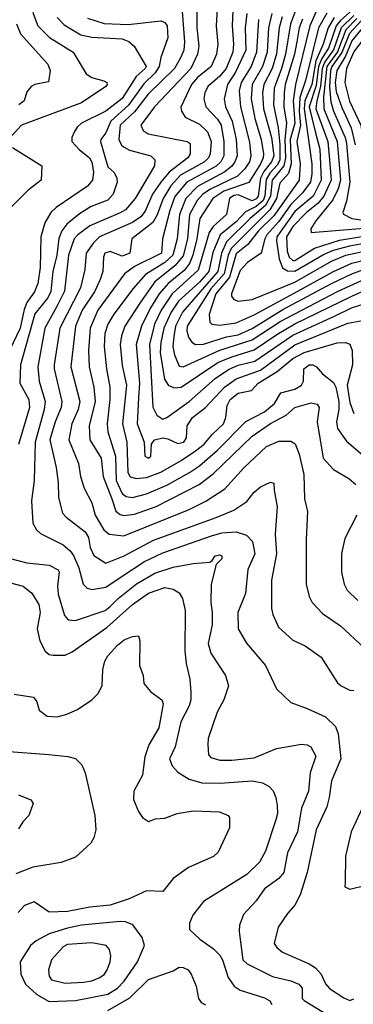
# Model space of a CAD drawing. Extents: x 501367 to 657802, y 482273 to 547541.
# Tile 286 of 656: x 585591 to 587232, y 499046 to 503895. Entities that reach past the tile are written whole.
import ezdxf

# ---------------------------------------------------------------- set-up
doc = ezdxf.new("R2010")
doc.units = 0

msp = doc.modelspace()

# ---------------------------------------------------------------- linework, layer by layer
at = {"layer": '0CON20XD'}
for points in [[(585575, 504209.4), (585615, 504231.2), (585655, 504235.9), (585676.4, 504225), (585681.8, 504195), (585652.4, 503955), (585656.7, 503925), (585679.3, 503865), (585736.5, 503806.5), (585853.5, 503735), (585917.5, 503627.5), (585945, 503609.5), (586005, 503594.3), (586019.2, 503585), (586020.8, 503575), (586014, 503565), (585895, 503484.6), (585600, 503375), (585543.3, 503315)], [(586461.3, 504051.3), (586461.5, 503855), (586472.1, 503765), (586465.3, 503725.3), (586433, 503655), (586254.7, 503465), (586186.2, 503375), (586198.5, 503348.5), (586222, 503332), (586415, 503295.4), (586430, 503285), (586428.8, 503235), (586417.3, 503215), (586325.3, 503144.7), (586285.2, 503095), (586244.5, 503035.5), (586207.8, 502952.2), (586186, 502924), (586145, 502896.6), (585983.3, 502825), (585953.4, 502796.6), (585917.5, 502745), (585910.3, 502665), (585889.6, 502575), (585788.3, 502375), (585760.4, 502195), (585760, 502175), (585798.6, 502015), (585793.9, 501985), (585765.5, 501914.5), (585739.2, 501825), (585769.8, 501690.2), (585780, 501615), (585781.2, 501541.2), (585800.5, 501465), (585818.5, 501445), (585913, 501373), (585929.7, 501345), (585937.3, 501295), (585955, 501255.7), (586015, 501217.7), (586105, 501254.8), (586248.6, 501331.4), (586557.6, 501442.4), (586645, 501479.3), (586707.5, 501522.5), (586745, 501568.6), (586775, 501594), (586825, 501616.7), (586841.7, 501611.7), (586842, 501578), (586856.9, 501495), (586848.1, 501361.9), (586854.7, 501265), (586830.5, 501135), (586830.5, 500995), (586835.6, 500965), (586863.8, 500903.8), (586935, 500839.4), (586995, 500810.6), (587074.6, 500754.6), (587155, 500628.8), (587172, 500615), (587215, 500593.5), (587235, 500590.5)], [(586642.3, 504015), (586635.5, 503865), (586641.9, 503775), (586638.8, 503735), (586606.4, 503655), (586575, 503616.7), (586516.7, 503565), (586501.6, 503535), (586496.4, 503505), (586505.9, 503465), (586564.6, 503404.6), (586582.1, 503375), (586595.2, 503295), (586595.5, 503225), (586579.8, 503195), (586556.9, 503173.1), (586412.6, 503095), (586354.7, 503024.7), (586329.5, 502955), (586293.1, 502815), (586288.1, 502745), (586155, 502679.7), (586106.3, 502643.7), (585975, 502463.9), (585936.7, 502375), (585929, 502265), (585931.7, 502185), (585954.8, 502085), (585962.5, 502015), (585932.5, 501895), (585936.2, 501825), (585991.2, 501735), (586001.8, 501645), (586043.8, 501535), (586063.9, 501475), (586085, 501457.6), (586102.3, 501452.3), (586155, 501460.2), (586262.2, 501497.8), (586474, 501606), (586542.5, 501657.5), (586735, 501844.4), (586825, 501906.1), (586902.4, 501947.6), (586945, 501984.6), (587025, 502008.2), (587055, 502000.8), (587064.4, 501985), (587054.2, 501915), (587084.5, 501735), (587135, 501679.4), (587210, 501635), (587245, 501605.8)], [(586566.2, 504006.2), (586558.1, 503865), (586565.2, 503774.8), (586559.7, 503725), (586533.5, 503665), (586465, 503609.3), (586435.2, 503575), (586383.9, 503463.9), (586386.2, 503445), (586405.3, 503415.3), (586475, 503381.1), (586515, 503342), (586533, 503295), (586527.9, 503235), (586520, 503215), (586500.4, 503195), (586381.3, 503128.7), (586334.2, 503075.8), (586297.1, 503015), (586266.5, 502933.5), (586245, 502896.3), (586142.3, 502815), (586133.3, 502745), (586095, 502730.2), (586035, 502753.4), (586009.7, 502745), (586002.5, 502725), (586000.2, 502655), (585986.5, 502615), (585958.3, 502555), (585897.6, 502465), (585865.9, 502385), (585843, 502185), (585886.4, 502015), (585877.6, 501975), (585846.5, 501905), (585832.2, 501825), (585879.5, 501709.5), (585890.2, 501645), (585908, 501588), (585944.8, 501514.8), (585961.7, 501455), (586005, 501382.7), (586030.4, 501360.4), (586103.5, 501353.5), (586425, 501482.7), (586506.5, 501523.5), (586600.8, 501585), (586695, 501688.7), (586805, 501792.4), (586865, 501819.4), (586925, 501819.1), (586946.3, 501806.3), (586965.2, 501755.2), (586988.5, 501655), (586992.5, 501535), (587007, 501473), (587000, 501335), (587000, 501115), (587015, 501054), (587030.6, 501025), (587080.8, 500970.9), (587169, 500909), (587285, 500801.5)], [(586707.5, 503925), (586700.3, 503855), (586702.8, 503745), (586653.3, 503636.7), (586612.5, 503575), (586597.1, 503505), (586604, 503465), (586635.7, 503395), (586655.5, 503305), (586660.2, 503225), (586649.7, 503195), (586635, 503173.7), (586600.4, 503145), (586466.3, 503073.7), (586408.1, 503015), (586376.9, 502935), (586365.2, 502815.2), (586344.9, 502735.1), (586305, 502698.9), (586210.1, 502639.9), (586148.6, 502571.4), (586054.3, 502445), (586024.6, 502395.4), (586010.2, 502349.8), (586005.6, 502285.6), (586017.2, 502175), (586034.8, 502084.8), (586034.8, 502025), (586020.4, 501905), (586023.9, 501865), (586061.3, 501745), (586064.9, 501625), (586095, 501561.6), (586115, 501546.2), (586145, 501542.2), (586215, 501559.2), (586315, 501602.2), (586425.6, 501664.4), (586475, 501698.4), (586564.2, 501775), (586703.7, 501916.3), (586795.5, 501964.4), (586845, 502005.3), (586875, 502056.7), (586945, 502075.2), (586977.5, 502095), (586986.7, 502115), (586989.3, 502175), (587015, 502195.6), (587032.5, 502195), (587050.4, 502185), (587080.7, 502150.7), (587135, 502108.4), (587146.1, 502085), (587161, 502015), (587160.4, 501975), (587148.8, 501915), (587155, 501881.1), (587198.5, 501818.5), (587367.3, 501675)], [(586830.6, 503925), (586814.3, 503855), (586808.1, 503735), (586784.6, 503665), (586734.6, 503575), (586730.4, 503505), (586748, 503408), (586778.7, 503305), (586790.2, 503235), (586788.7, 503215), (586775.6, 503185), (586717.7, 503092.3), (586595, 503049.6), (586540.7, 503015), (586476.3, 502915), (586463, 502815), (586442.8, 502735), (586425.7, 502694.3), (586400.3, 502659.7), (586322, 502595), (586277.5, 502545), (586234.1, 502475.9), (586189.3, 502385), (586164.4, 502294.4), (586179.5, 502105), (586175, 502032.5), (586169.4, 501905), (586203.1, 501815), (586206.9, 501745), (586225, 501735.6), (586236.5, 501745), (586239.5, 501805), (586253.9, 501826.1), (586295.2, 501835.2), (586320.2, 501830.2), (586368, 501808), (586397.7, 501815), (586411.8, 501835), (586415.3, 501895), (586441.7, 501935), (586504.7, 501985), (586597.8, 502085), (586655, 502126.2), (586775, 502169.4), (586945, 502293.1), (587205, 502399.5), (587295, 502416.5)], [(586945.9, 503935), (586922.8, 503875), (586898.2, 503725), (586879.2, 503655), (586842.3, 503557.7), (586839.1, 503475), (586862.9, 503362.9), (586869.9, 503280.1), (586869.9, 503205), (586859.3, 503180.7), (586820.9, 503139.1), (586802.7, 503107.3), (586797.6, 503025), (586788.5, 503005), (586755, 502975.1), (586701.3, 502948.7), (586655, 502898.8), (586577.6, 502835), (586540.9, 502749.1), (586520.8, 502655), (586475, 502602), (586372.1, 502507.9), (586335.4, 502455), (586299.6, 502375), (586284.6, 502305), (586282.4, 502255), (586302.5, 502125), (586322.7, 502092.7), (586352.5, 502082.5), (586385, 502084.7), (586566, 502206), (586633.9, 502235), (586745, 502268.5), (586855.6, 502345), (586945, 502397.4), (587225, 502533.7), (587305, 502568.9)], [(586390.8, 503935), (586400.9, 503785), (586398.1, 503745), (586382.6, 503707.4)], [(587050, 503935), (587017.7, 503865), (586947.8, 503575), (586936.5, 503495), (586944, 503385), (586922.1, 503305), (586925.8, 503185), (586913.2, 503136.8), (586870.8, 503089.2), (586854.7, 503015), (586821.3, 502958.7), (586631.9, 502768.1), (586616.3, 502735), (586596.3, 502643.7), (586531.3, 502568.7), (586415.2, 502385), (586413.1, 502363.1), (586420.6, 502330.6), (586436.9, 502306.9), (586455, 502295.7), (586495, 502297), (586607.6, 502332.4), (586665, 502343.1), (586735, 502373.2), (586885, 502466.9), (587125, 502596.2), (587225, 502643.6), (587295, 502669.2)], [(587102.6, 503927.4), (587061.5, 503855), (586997.7, 503595), (586969.1, 503510.9), (586966.2, 503443.8), (586973.1, 503375), (586955.1, 503295), (586971.1, 503185), (586965.4, 503105), (586841.2, 502928.8), (586766, 502855), (586712.9, 502787.1), (586655, 502741.3), (586623, 502627), (586556, 502545), (586523.4, 502443.4), (586525.6, 502405.6), (586535.5, 502395.5), (586575, 502391.2), (586655, 502402.6), (586745, 502441.8), (586941.5, 502548.5), (587135, 502654.9), (587224.4, 502695.6), (587455, 502749.8)], [(587229.2, 503945), (587168.6, 503891.4), (587148.7, 503865), (587110.2, 503755), (587077.1, 503702.9), (587061.5, 503665), (587049.6, 503570.4), (587015.8, 503465), (587044.1, 503344.1), (587066.9, 503256.9), (587074.6, 503105), (587035.4, 503025), (586945, 502949.4), (586856.6, 502825), (586854.3, 502805), (586866.7, 502716.6), (586883.4, 502673.4), (586908.6, 502658.6), (586945, 502655.9), (587085, 502738.5), (587135, 502759.4), (587215, 502780.7), (587515, 502838.1)], [(587234.6, 503915.4), (587172.4, 503855), (587134.3, 503745.7), (587092.3, 503687.7), (587078.8, 503655), (587070.1, 503565), (587052.3, 503495), (587048.5, 503455), (587107.2, 503295), (587114.9, 503204.9), (587122.8, 503105), (587087.2, 503025), (587059.4, 502990.6), (587002.6, 502945), (586935, 502876.7), (586904.2, 502825), (586906.5, 502755), (586917.4, 502725), (586935, 502709.4), (586945, 502708.4), (587040.9, 502769.1), (587165, 502809.2), (587385, 502844.6)], [(585775, 503906.2), (585809.5, 503869.5), (585890.8, 503820.8), (585945, 503808), (586095, 503799.8), (586127.9, 503787.9), (586154, 503764), (586212.5, 503665), (586208.4, 503655), (586164.5, 503615.5), (586095, 503507), (586015, 503443.8), (585894.6, 503385), (585874, 503366), (585859.4, 503340.6), (585846.7, 503315), (585847.3, 503295), (585883.5, 503255), (585934.2, 503215), (585945, 503193.3), (585953.6, 503145), (585948.9, 503105), (585925, 503075.3), (585769.4, 502970.6), (585744.6, 502945), (585713.8, 502895), (585694.7, 502825), (585690.9, 502675), (585679.8, 502595), (585663, 502555), (585625, 502501.3), (585612.1, 502467.9), (585593, 502375), (585539.7, 502265)], [(585574.4, 503874.4), (585595.3, 503825), (585728.8, 503675), (585740.5, 503645), (585732, 503588), (585665, 503575.6), (585646.2, 503565), (585625, 503540), (585611.9, 503495), (585585.8, 503475)], [(585925, 503902.7), (586006.8, 503876.8), (586125, 503870.5), (586285, 503889.5), (586305, 503880.9), (586316.5, 503865), (586319.2, 503805), (586285, 503709.2), (586277.7, 503665), (586256.5, 503633.5), (586200.9, 503579), (586126.4, 503473.6), (586039.6, 503395), (586015, 503338.1), (585990, 503305), (585987.8, 503295), (586025, 503170), (586055, 503142), (586068.6, 503115), (586070, 503095), (586050.8, 503035), (586024.5, 503005.5), (585942.5, 502975), (585885, 502938.8), (585822.8, 502887.2), (585797.5, 502855), (585782.9, 502817.1), (585772.9, 502735), (585753.5, 502655), (585743.7, 502556.3), (585728.3, 502525), (585664.4, 502445.6), (585595.2, 502195), (585591.2, 502105), (585636.2, 502025), (585639.5, 501985), (585585, 501802)], [(586764.9, 503895.1), (586756.5, 503735), (586729.3, 503665), (586679.7, 503585), (586670.5, 503545), (586676.9, 503465), (586721.1, 503291.1), (586728.7, 503225), (586720.9, 503195), (586698.9, 503161.1), (586662, 503125), (586529.3, 503060.7), (586492.2, 503035), (586464.5, 503005), (586426.5, 502935), (586416.3, 502815), (586395, 502732.2), (586355.6, 502684.4), (586256.3, 502603.7), (586185, 502504.1), (586107.7, 502385), (586091.4, 502338.6), (586084.4, 502295), (586095, 502191.2), (586115.8, 502095), (586096.7, 501905), (586118.4, 501815), (586122.2, 501665), (586135, 501642.9), (586165, 501635.3), (586215, 501640.2), (586284.3, 501665.7), (586385, 501723.6), (586455, 501771.9), (586497.8, 501805), (586537.4, 501852.6), (586593.8, 501905), (586604.3, 501935), (586611.3, 501995), (586626.5, 502025), (586665, 502054.8), (586731.2, 502068.8), (586764.1, 502105), (586857.9, 502162.1), (586935, 502225.5), (586990.7, 502255), (587153.5, 502303.5), (587195, 502305.3), (587215, 502296.2), (587227.1, 502265), (587227.9, 502195), (587201.3, 502095), (587215, 502010), (587235, 501955.6)], [(586881.9, 503908.1), (586867.1, 503855), (586853.6, 503726.4), (586832.3, 503655), (586791.5, 503575), (586785.7, 503535), (586789.7, 503455), (586830.5, 503315), (586840.5, 503225), (586829.3, 503195), (586792.6, 503147.4), (586775.9, 503115), (586764.4, 503025), (586755, 503012.5), (586735, 503002.9), (586665, 503032.3), (586645, 503028.6), (586623.8, 503015), (586608.1, 502935), (586543.4, 502876.6), (586523.6, 502846.4), (586469.4, 502660.6), (586341.4, 502545), (586286.3, 502465), (586253.5, 502395), (586230, 502295), (586246.3, 501986.3), (586265, 501946.4), (586295, 501927.6), (586315, 501935.3), (586424.9, 502015.1), (586553, 502127), (586618.4, 502171.6), (586665, 502194), (586747, 502213), (586935, 502341.4), (587139.7, 502435), (587223.9, 502475), (587285, 502494.8)], [(586981.8, 503898.2), (586966.6, 503855), (586954.1, 503785.9), (586942.7, 503725), (586897.4, 503575), (586891.7, 503535), (586890.5, 503465), (586903.4, 503385), (586895.4, 503304.6), (586899.1, 503215), (586890.4, 503175), (586832.5, 503105), (586825.5, 503025), (586800.9, 502979.1), (586724.6, 502915.4), (586608.7, 502801.3), (586583.3, 502745), (586566.3, 502655), (586391.6, 502455), (586357.4, 502385), (586348.3, 502335), (586344.8, 502285), (586351.9, 502245), (586375, 502188.2), (586395, 502184.7), (586575, 502266.6), (586735, 502318.5), (586871.9, 502408.1), (587155, 502556.3), (587291.2, 502618.8)], [(587138.6, 503905), (587107.8, 503855), (587083.6, 503775), (587047.3, 503692.7), (587027.5, 503575), (586993.6, 503495), (586990.1, 503455), (587028, 503185), (587028.5, 503135), (587021, 503095), (586980.1, 503039.9), (586925, 502984.6), (586865, 502901.5), (586807.5, 502835), (586796.1, 502815), (586779.1, 502745), (586710.8, 502699.2), (586675, 502660), (586632.4, 502545), (586632.6, 502532.6), (586645, 502516.2), (586665, 502508.7), (586735, 502516.1), (586945, 502602.2), (587124.2, 502705), (587195, 502735.1), (587465, 502792.5)], [(587249.7, 503900.3), (587195.2, 503845), (587154, 503736), (587102.1, 503665), (587086.1, 503513.9), (587087.7, 503455), (587153.5, 503295), (587169.5, 503105), (587157.4, 503062.6), (587131.6, 503008.4), (587047.2, 502905), (587023.6, 502865), (587025, 502846.7), (587365, 502874.4)], [(587271.1, 503888.9), (587213.1, 503826.9), (587176.6, 503733.4), (587127, 503665), (587120.5, 503645), (587114.5, 503564.5), (587121.1, 503491.1), (587135, 503444.7), (587192.4, 503315), (587199.2, 503285), (587214.9, 503095), (587199.4, 503000.6), (587180.7, 502945), (587183.3, 502936.7), (587224.3, 502915), (587305, 502904.1)], [(587299.1, 503880.9), (587225, 503790.5), (587194, 503716), (587151.6, 503645), (587143.7, 503585), (587148.7, 503541.3), (587175, 503462.4), (587221.8, 503361.8), (587241.2, 503278.8)], [(587353.7, 503896.3), (587235, 503736.4), (587198.2, 503655), (587190.5, 503585), (587212.9, 503492.9), (587268.6, 503375), (587285, 503262.5), (587319.1, 503105), (587342, 503035), (587367.2, 503005), (587415, 502992.9), (587505, 502998.7), (587665, 503029.8), (587704, 503024), (587732.4, 503012.3), (587775, 502977.8), (587803, 502935), (587821.2, 502885), (587843.9, 502766.1)], [(586382.6, 503707.4), (586352, 503655), (586222.1, 503528), (586155, 503441), (586084.3, 503375), (586078.4, 503305), (586093.6, 503273.6), (586131.6, 503251.6), (586235.6, 503225), (586255.4, 503205), (586253.4, 503175), (586158.4, 503015), (586110.8, 502959.2), (586085, 502943.1), (585935, 502880.4), (585875.9, 502835), (585858.9, 502815), (585830.9, 502735), (585811.6, 502558.4), (585774.9, 502485.1), (585714.4, 502375), (585679.8, 502185), (585687.1, 502115), (585715.8, 502014.2), (585711.5, 501975), (585666.6, 501815), (585661.2, 501625), (585648.8, 501525), (585655.9, 501415.9), (585672.7, 501382.7), (585692.9, 501365), (585805, 501308), (585839.4, 501279.4), (585855.7, 501255.7), (585881.4, 501195), (585903.6, 501115), (585922.9, 501095), (585945, 501089.3), (586015, 501100.3), (586095.3, 501155), (586205, 501227.3), (586295, 501269.6), (586535, 501353.6), (586585, 501367), (586655, 501373.1), (586706.5, 501356.5), (586736.2, 501325), (586748.4, 501265), (586713.7, 501186.3), (586701.5, 501068.5), (586663.4, 500975), (586666.2, 500895), (586706.5, 500825), (586799.5, 500715), (586855, 500600), (586925, 500532.5), (587005, 500503.2), (587095, 500462.1), (587145, 500414.3), (587157.8, 500377.7), (587170.4, 500255), (587125, 500146), (587114.1, 500065), (587101.3, 500018.7), (587048.9, 499905), (587005.4, 499695.4), (586971.5, 499585), (586945, 499534.2), (586907.8, 499492.2), (586863.1, 499425), (586843.5, 499345), (586855.5, 499325), (586883.3, 499303.3), (587015, 499244.7), (587045.5, 499225.5), (587073.3, 499195), (587095, 499147.1), (587115, 499122.9), (587185, 499078.3), (587215, 499065.3), (587235, 499072.2)], [(585555.8, 503265), (585700, 503175), (585695.8, 503105), (585632, 503055), (585548.6, 502971.4)], [(587249.2, 501455), (587190.9, 501339.1), (587173.9, 501266.1), (587173.9, 501173.9), (587186.5, 501115), (587201.5, 501085), (587255, 501034.5)], [(585550.4, 501240.4), (585625, 501219.7), (585735, 501208.8), (585780, 501185), (585785.5, 501175), (585776.6, 501105), (585780.2, 501065), (585811.3, 500961.3), (585829.1, 500939.1), (585865, 500935.5), (586010.6, 500985), (586035, 501004.2), (586075.4, 501044.6), (586165, 501116.9), (586255, 501169.6), (586345, 501198.9), (586445, 501216.9), (586526.2, 501223.8), (586538.3, 501231.7), (586552.5, 501255), (586575, 501260), (586586, 501255), (586585, 501240), (586557.5, 501212.5), (586533.3, 501115), (586530.5, 501025), (586538.5, 500975), (586538.5, 500915), (586518, 500822), (586530.8, 500775), (586603.1, 500665), (586618.1, 500615), (586595.4, 500544.6), (586561.9, 500485), (586518.6, 500355), (586515.8, 500325.8), (586520, 500275), (586531.4, 500261.4), (586575, 500248.5), (586635, 500248.2), (586745, 500259.6), (586855, 500306.2), (586976.8, 500326.8), (587005, 500324.2), (587023.4, 500313.4), (587047.2, 500267.2), (587020, 500185), (587011.9, 500095), (586977.6, 500012.4), (586958, 499895), (586908.7, 499791.3), (586890.8, 499695), (586865.2, 499664.8), (586794.6, 499615), (586755, 499555.6), (586692.6, 499487.4), (586671.8, 499435), (586670.4, 499405), (586688.6, 499265), (586710, 499245), (586795, 499203.1), (586835, 499182.7), (586925, 499160.8), (586964, 499145), (586980, 499125), (586981.2, 499075), (586990, 499065), (587205, 498933.1)], [(585545, 501121.4), (585606.9, 501105), (585650.1, 501070.1), (585685.3, 501015.3), (585690.9, 500975), (585676.7, 500895), (585689.1, 500835), (585715.3, 500785.2), (585735, 500769.1), (585755, 500764.6), (585815, 500765.4), (585848.8, 500781.2), (586019.2, 500900.8), (586145.9, 501015), (586225, 501070.2), (586305, 501097.7), (586345, 501089.6), (586375, 501072.5), (586391.3, 501045), (586404.2, 500985), (586402.5, 500785), (586409.3, 500725), (586427.7, 500647.7), (586433.4, 500583.4), (586433, 500545), (586425.2, 500515), (586382.9, 500437.1), (586356, 500314), (586327.9, 500255), (586340.6, 500220.6), (586369.1, 500189.1), (586425, 500153.8), (586487.2, 500137.2), (586575, 500135.2), (586735, 500145.8), (586785, 500137.3), (586817.9, 500117.9), (586837.1, 500097.1), (586851.3, 500065), (586858, 500025), (586858.9, 499985), (586851.8, 499955), (586800.3, 499799.7), (586771.1, 499745), (586707.5, 499685), (586495, 499551.8), (586442.5, 499485), (586426.5, 499445), (586425.6, 499415), (586477.4, 499367.4), (586545, 499319.6), (586575, 499288.2), (586588.5, 499265), (586617.2, 499177.2), (586646.1, 499135), (586676, 499116), (586795, 499077.6), (586822.1, 499062.1), (586831.1, 499045)], [(585562.6, 500572.6), (585658.7, 500558.7), (585674.2, 500535), (585686, 500495), (585725.6, 500465.6), (585775, 500462.2), (585823.3, 500475), (585875, 500497.1), (585946, 500545), (585975, 500574), (585996.7, 500615), (585999.5, 500695), (586009.4, 500735), (586025, 500762), (586071.9, 500815), (586105, 500840), (586145, 500856.7), (586175, 500860), (586182.5, 500835), (586180, 500715), (586198, 500665), (586202, 500625), (586236, 500585), (586290, 500545), (586296.9, 500525), (586275, 500406.7), (586226, 500324), (586206.2, 500265), (586194.5, 500175), (586151.5, 500095), (586151.2, 500055), (586175, 499996), (586195.5, 499965.5), (586225, 499946), (586258.8, 499958.8), (586305, 499962), (586365, 499985.6), (586445, 499998.9), (586573, 499993), (586616.7, 499975), (586622.5, 499965), (586622.5, 499915), (586568, 499795), (586545, 499773.3), (586420.5, 499719.5), (586346, 499665), (586295, 499602), (586215, 499604.3), (586128.8, 499565), (586036.1, 499533.9), (585935, 499523.7), (585825, 499503.2), (585735, 499498.9), (585661.1, 499551.1), (585615, 499533.1), (585582.8, 499497.2)], [(585495, 500293.8), (585733.8, 500276.2), (585826.9, 500266.9), (585865, 500255.6), (585897.1, 500225), (585912.2, 500185), (585960.5, 499975), (585965.6, 499904.4), (585955.6, 499865), (585940.3, 499839.7), (585865, 499770), (585795, 499744.4), (585655, 499721.2), (585572, 499688)], [(585585, 500078), (585645, 500052.5), (585656.7, 500035), (585636, 499975), (585605.7, 499944.3), (585585, 499910)], [(587277.5, 500015), (587221.1, 499895), (587194.4, 499775), (587192.5, 499647.5), (587191.2, 499625), (587215, 499613.1), (587295, 499632.9)], [(585735, 499059), (585865, 499064.4), (586025, 499096.3), (586071.9, 499125), (586105, 499160), (586170, 499255), (586204.5, 499335), (586192.5, 499375), (586147.4, 499437.4), (586111.8, 499451.8), (586085, 499453.5), (585895.2, 499434.8), (585825, 499420.8), (585735, 499392.3), (585672, 499358), (585643.4, 499335), (585592.4, 499255), (585596.6, 499195), (585618.9, 499145), (585675, 499094.7), (585735, 499059)], [(585815, 499150.7), (585905, 499154.7), (585945, 499162), (585985, 499177.9), (586007.8, 499195), (586021.8, 499215), (586036.4, 499255), (586039.5, 499285), (586033.1, 499315), (586016, 499335), (585945, 499348.6), (585825, 499341.1), (585805, 499329.6), (585746.5, 499265), (585733.1, 499215), (585735.5, 499185), (585747, 499167), (585815, 499150.7)], [(586025, 499014.8), (586133, 499077), (586225, 499167.5), (586345, 499210.6), (586375, 499228.6), (586395, 499227.1), (586418.8, 499215), (586434.2, 499194.2), (586459.2, 499135), (586470, 499075), (586484.3, 499055), (586505, 499043.1)]]:
    msp.add_lwpolyline(points, dxfattribs=at)

doc.saveas('drawing.dxf')
